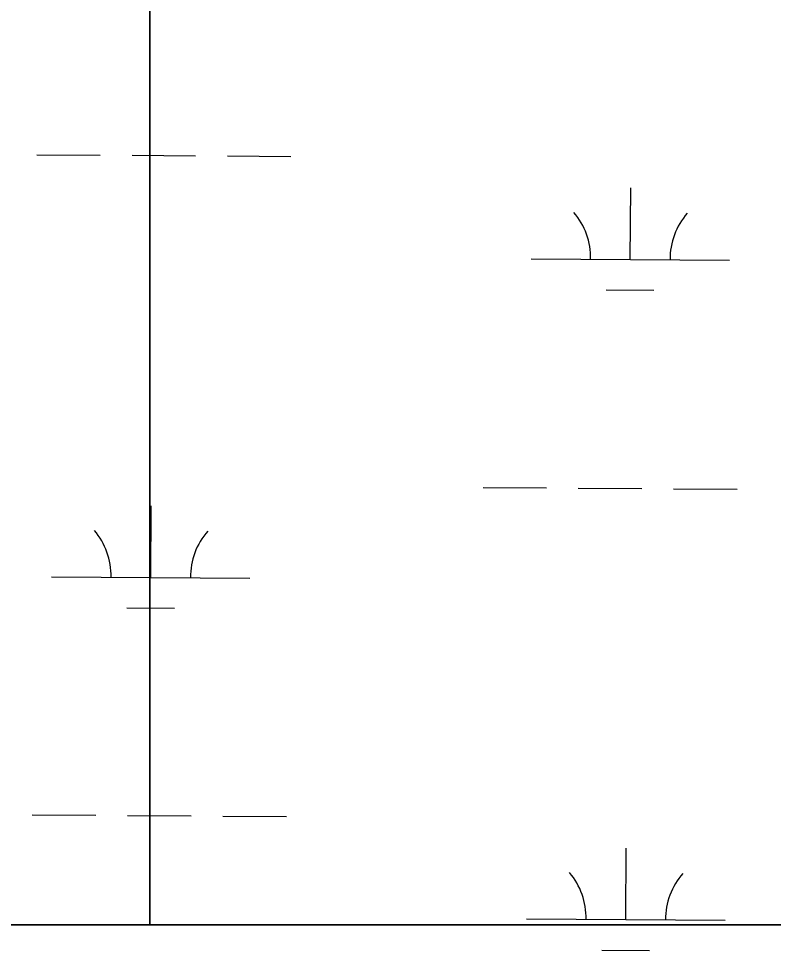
# Model space of a CAD drawing. Extents: x 3172231 to 3210228, y 940198 to 965780.
# Drawn here: x 3194970.7 to 3195350.8, y 950859.7 to 951329.2 of the extents above; entities that cross this region are included whole.
import ezdxf

# ---------------------------------------------------------------- set-up
doc = ezdxf.new("R2010")
doc.units = 0
doc.layers.add('V-SITE-VEGE', color=7, linetype='Continuous')
doc.layers.add('V-WETL-SWMP', color=7, linetype='Continuous')

msp = doc.modelspace()

# ---------------------------------------------------------------- linework, layer by layer
at = {"layer": 'V-SITE-VEGE'}
for p, q in [((3195036.827, 951485.423), (3195036.827, 950872.601)), ((3197208.978, 950872.601), (3194538.397, 950872.601)), ((3195036.827, 950872.601), (3197208.978, 950872.601))]:
    msp.add_line(p, q, dxfattribs=at)
msp.add_lwpolyline([(3194538.397, 950872.601), (3195036.827, 950872.601), (3195036.827, 951485.423)], dxfattribs=at)
at = {"layer": 'V-WETL-SWMP'}
for p, q in [((3194979.807, 951260.615), (3195011.806, 951260.397)), ((3195027.806, 951260.288), (3195059.805, 951260.07)), ((3195075.805, 951259.961), (3195107.804, 951259.744)), ((3195278.77, 951207.837), (3195279.016, 951243.836)), ((3195228.772, 951208.177), (3195328.769, 951207.496)), ((3195266.666, 951192.488), (3195290.665, 951192.324)), ((3195204.578, 951092.907), (3195236.578, 951092.689)), ((3195252.577, 951092.58), (3195284.577, 951092.362)), ((3195300.576, 951092.254), (3195332.575, 951092.036)), ((3195037.202, 951047.615), (3195037.447, 951083.614)), ((3194987.203, 951047.956), (3195087.201, 951047.275)), ((3195025.097, 951032.266), (3195049.097, 951032.103)), ((3194977.542, 950927.948), (3195009.542, 950927.73)), ((3195025.541, 950927.621), (3195057.54, 950927.403)), ((3195073.54, 950927.294), (3195105.539, 950927.076)), ((3195276.506, 950875.169), (3195276.751, 950911.169)), ((3195226.507, 950875.51), (3195326.505, 950874.829)), ((3195264.401, 950859.82), (3195288.401, 950859.657))]:
    msp.add_line(p, q, dxfattribs=at)
for centre, start, end in [((3195223.532, 951208.688), 358.83817, 40.38182), ((3195334.015, 951207.935), 138.83816, 180.38182), ((3194981.964, 951048.466), 358.83817, 40.38182), ((3195092.447, 951047.714), 138.83816, 180.38182), ((3195221.268, 950876.02), 358.83817, 40.38182), ((3195331.751, 950875.268), 138.83816, 180.38182)]:
    msp.add_arc(centre, 35.246, start, end, dxfattribs=at)

doc.saveas('drawing.dxf')
